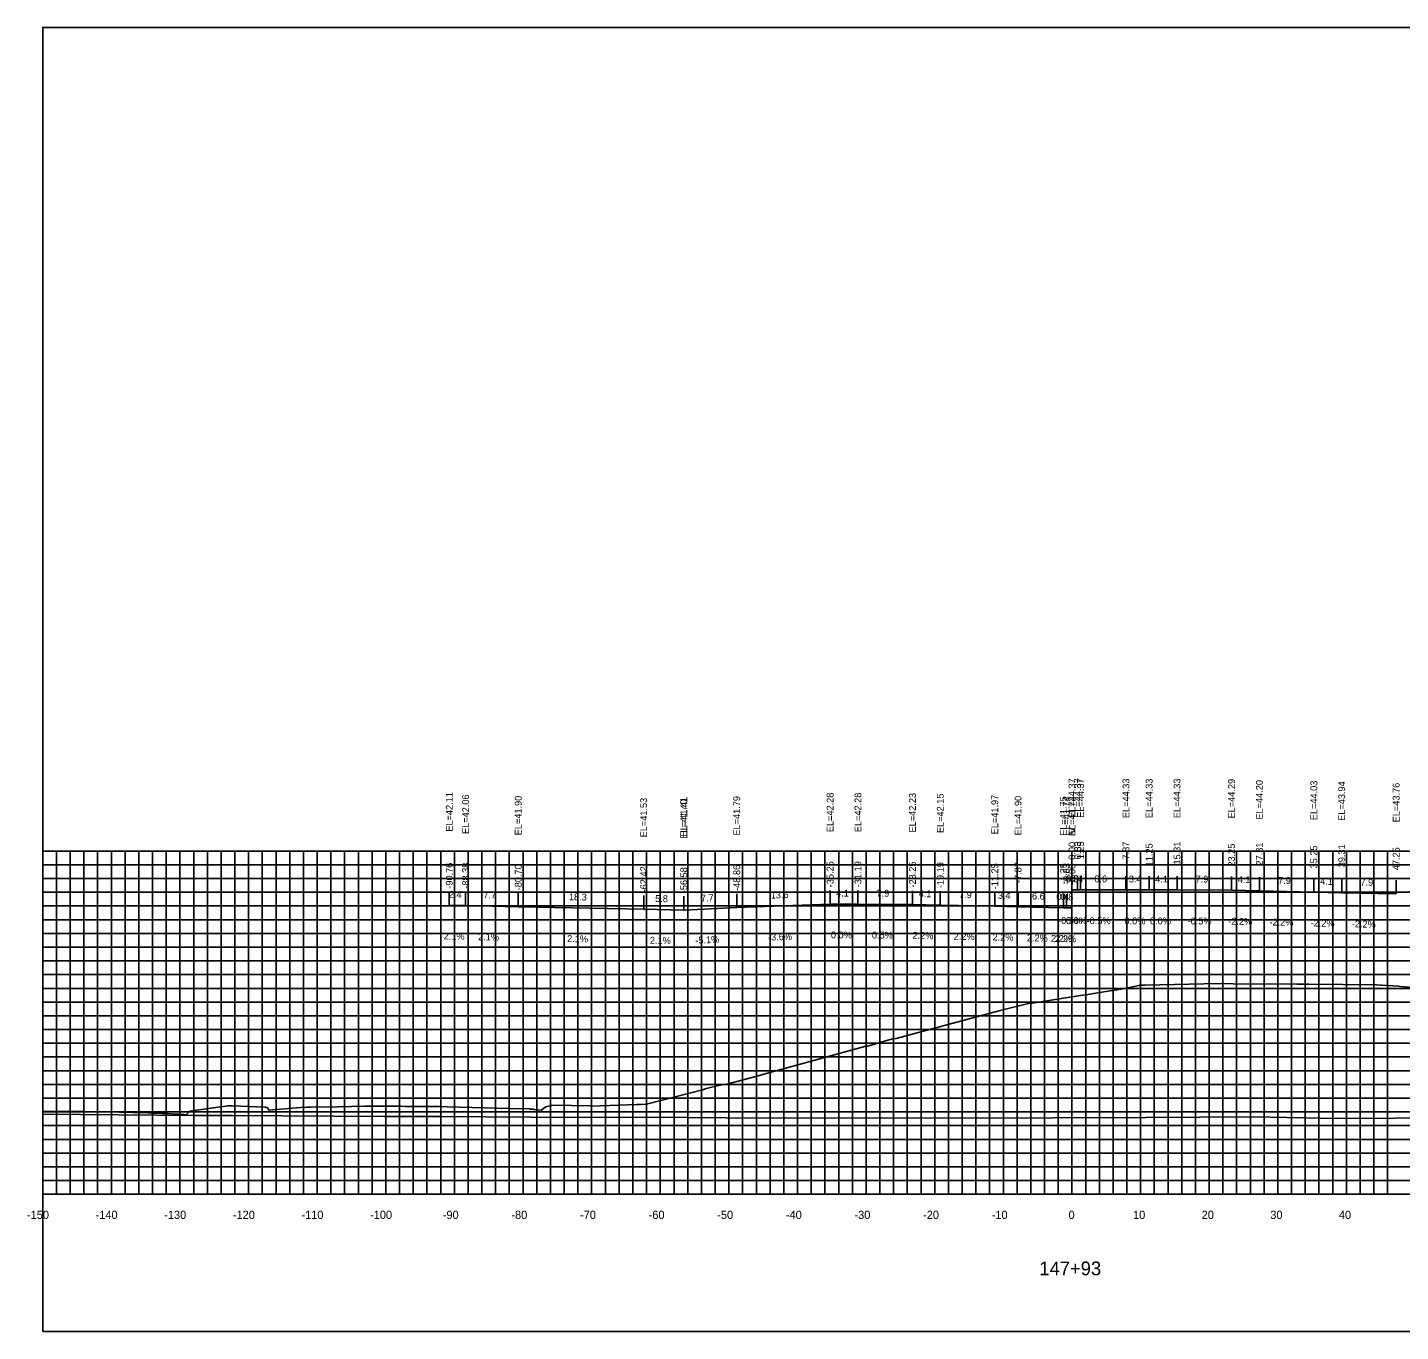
# Model space of a CAD drawing. Extents: x 1800880 to 1818864, y 245271 to 250560.
# Drawn here: x 1808040.9 to 1808241, y 247229.2 to 247419.2 of the extents above; entities that cross this region are included whole.
import ezdxf

# ---------------------------------------------------------------- set-up
doc = ezdxf.new("R2010")
doc.units = 0
for name, color, linetype in [('ANNO-TXT', 7, 'Continuous'), ('AXIS', 7, 'Continuous'), ('CL-CNST', 7, 'Continuous'), ('DESIGN - DRAINAGE - Bridges', 7, 'Continuous'), ('Level 32', 7, 'Continuous'), ('Level 37', 7, 'Continuous'), ('Level 46', 7, 'Continuous'), ('Level 62', 7, 'Continuous'), ('SHT-BDR', 7, 'Continuous')]:
    doc.layers.add(name, color=color, linetype=linetype)

msp = doc.modelspace()

# ---------------------------------------------------------------- linework, layer by layer
at = {"layer": 'AXIS'}
msp.add_lwpolyline([(1808193.08, 247293.6), (1808193.91, 247293.6), (1808194.33, 247293.6), (1808200.95, 247293.56), (1808204.33, 247293.56), (1808208.39, 247293.56), (1808216.33, 247293.52), (1808220.39, 247293.43), (1808228.33, 247293.26), (1808232.39, 247293.17), (1808240.33, 247292.99)], dxfattribs=at)
at = {"layer": 'CL-CNST'}
msp.add_lwpolyline([(1808043.08, 247261.3), (1808044.81, 247261.31), (1808049.02, 247261.27), (1808052.08, 247261.23), (1808058.33, 247261.08), (1808058.61, 247261.07), (1808058.91, 247261.06), (1808059.25, 247261.05), (1808059.61, 247261.04), (1808060.01, 247261.03), (1808060.46, 247261.02), (1808060.96, 247261.01), (1808061.24, 247261), (1808061.98, 247260.95), (1808062.66, 247260.91), (1808063, 247260.89), (1808063.2, 247260.87), (1808063.33, 247260.87), (1808063.42, 247260.86), (1808063.49, 247260.85), (1808063.55, 247260.85), (1808063.59, 247260.85), (1808063.63, 247260.85), (1808063.66, 247260.84), (1808063.68, 247260.84), (1808063.7, 247260.84), (1808063.98, 247260.82), (1808064.47, 247261.29), (1808064.5, 247261.32), (1808064.52, 247261.34), (1808064.53, 247261.34), (1808070.04, 247262.09), (1808070.11, 247262.1), (1808070.14, 247262.1), (1808070.52, 247262.1), (1808070.61, 247262.1), (1808070.74, 247262.09), (1808073.17, 247262.04), (1808073.22, 247262.04), (1808075.48, 247261.94), (1808075.64, 247261.87), (1808075.65, 247261.87), (1808075.66, 247261.87), (1808075.67, 247261.87), (1808075.68, 247261.86), (1808075.7, 247261.86), (1808075.71, 247261.86), (1808075.73, 247261.86), (1808075.75, 247261.85), (1808075.77, 247261.85), (1808075.8, 247261.84), (1808075.83, 247261.84), (1808075.86, 247261.83), (1808075.88, 247261.83), (1808075.88, 247261.81), (1808075.89, 247261.79), (1808076.03, 247261.48), (1808080.66, 247261.89), (1808081.57, 247261.9), (1808081.58, 247261.9), (1808081.95, 247261.9), (1808082.09, 247261.9), (1808086.03, 247261.99), (1808088.07, 247262.02), (1808089.99, 247262.05), (1808092.94, 247262.05), (1808095.25, 247262.05), (1808095.9, 247262.04), (1808099.91, 247262.03), (1808100.62, 247262.01), (1808100.85, 247262.01), (1808102, 247261.99), (1808111.09, 247261.74), (1808114.01, 247261.67), (1808114.02, 247261.66), (1808114.14, 247261.65), (1808114.24, 247261.64), (1808114.33, 247261.63), (1808114.41, 247261.62), (1808114.48, 247261.61), (1808114.55, 247261.61), (1808114.62, 247261.6), (1808114.68, 247261.6), (1808114.73, 247261.59), (1808115.78, 247261.48), (1808116.18, 247261.8), (1808116.38, 247261.95), (1808117.23, 247262.18), (1808117.5, 247262.2), (1808117.53, 247262.2), (1808122.8, 247262.09), (1808123, 247262.08), (1808129.64, 247262.29), (1808129.92, 247262.3), (1808130.3, 247262.3), (1808131.05, 247262.36), (1808137.33, 247263.97), (1808139.21, 247264.46), (1808139.82, 247264.63), (1808141.81, 247265.14), (1808142.14, 247265.22), (1808142.16, 247265.23), (1808142.59, 247265.21), (1808142.6, 247265.21), (1808144.61, 247265.77), (1808147.36, 247266.5), (1808148.15, 247266.71), (1808163.05, 247270.79), (1808163.13, 247270.78), (1808166.92, 247271.89), (1808167.36, 247271.9), (1808167.48, 247271.9), (1808182.63, 247275.99), (1808186.92, 247277.08), (1808187.31, 247277.08), (1808193.99, 247278.12), (1808195.38, 247278.35), (1808197.44, 247278.68), (1808200.83, 247279.23), (1808203.01, 247279.67), (1808203.77, 247279.71), (1808212.29, 247279.88), (1808214.81, 247279.92), (1808216.56, 247279.91), (1808225.89, 247279.84), (1808227.6, 247279.83), (1808237.45, 247279.73), (1808240.64, 247279.54), (1808240.95, 247279.52), (1808246.71, 247279.07)], dxfattribs=at)
at = {"layer": 'DESIGN - DRAINAGE - Bridges'}
for p, q in [((1808043.02, 247299.23), (1808043.08, 247299.23)), ((1808043.08, 247249.23), (1808043.08, 247299.23)), ((1808043.02, 247289.23), (1808043.08, 247289.23)), ((1808043.02, 247279.23), (1808043.08, 247279.23)), ((1808043.02, 247269.23), (1808043.08, 247269.23)), ((1808043.02, 247259.23), (1808043.08, 247259.23)), ((1808043.02, 247249.23), (1808043.08, 247249.23)), ((1808043.08, 247249.23), (1808343.08, 247249.23)), ((1808043.08, 247249.17), (1808043.08, 247249.23)), ((1808053.08, 247249.17), (1808053.08, 247249.23)), ((1808063.08, 247249.17), (1808063.08, 247249.23)), ((1808073.08, 247249.17), (1808073.08, 247249.23)), ((1808083.08, 247249.17), (1808083.08, 247249.23)), ((1808093.08, 247249.17), (1808093.08, 247249.23)), ((1808103.08, 247249.17), (1808103.08, 247249.23)), ((1808113.08, 247249.17), (1808113.08, 247249.23)), ((1808123.08, 247249.17), (1808123.08, 247249.23)), ((1808133.08, 247249.17), (1808133.08, 247249.23)), ((1808143.08, 247249.17), (1808143.08, 247249.23)), ((1808153.08, 247249.17), (1808153.08, 247249.23)), ((1808163.08, 247249.17), (1808163.08, 247249.23)), ((1808173.08, 247249.17), (1808173.08, 247249.23)), ((1808183.08, 247249.17), (1808183.08, 247249.23)), ((1808193.08, 247249.17), (1808193.08, 247249.23)), ((1808203.08, 247249.17), (1808203.08, 247249.23)), ((1808213.08, 247249.17), (1808213.08, 247249.23)), ((1808223.08, 247249.17), (1808223.08, 247249.23)), ((1808233.08, 247249.17), (1808233.08, 247249.23))]:
    msp.add_line(p, q, dxfattribs=at)
at = {"layer": 'Level 37'}
for p, q in [((1808193.08, 247293.6), (1808193.08, 247295.6)), ((1808193.91, 247293.6), (1808193.91, 247295.6)), ((1808194.33, 247293.6), (1808194.33, 247295.6)), ((1808200.95, 247293.56), (1808200.95, 247295.56)), ((1808204.33, 247293.56), (1808204.33, 247295.56)), ((1808208.39, 247293.56), (1808208.39, 247295.56)), ((1808216.33, 247293.52), (1808216.33, 247295.52)), ((1808220.39, 247293.43), (1808220.39, 247295.43)), ((1808228.33, 247293.26), (1808228.33, 247295.26)), ((1808232.39, 247293.17), (1808232.39, 247295.17)), ((1808240.33, 247292.99), (1808240.33, 247294.99)), ((1808102.33, 247291.34), (1808102.33, 247293.34)), ((1808104.71, 247291.29), (1808104.71, 247293.29)), ((1808112.38, 247291.13), (1808112.38, 247293.13)), ((1808144.22, 247291.02), (1808144.22, 247293.02)), ((1808157.83, 247291.51), (1808157.83, 247293.51)), ((1808161.89, 247291.51), (1808161.89, 247293.51)), ((1808169.83, 247291.46), (1808169.83, 247293.46)), ((1808173.89, 247291.37), (1808173.89, 247293.37)), ((1808181.83, 247291.2), (1808181.83, 247293.2)), ((1808185.22, 247291.13), (1808185.22, 247293.13)), ((1808191.83, 247290.98), (1808191.83, 247292.98)), ((1808192.26, 247290.97), (1808192.26, 247292.97)), ((1808193.08, 247290.95), (1808193.08, 247292.95)), ((1808130.66, 247290.76), (1808130.66, 247292.76)), ((1808136.5, 247290.64), (1808136.5, 247292.64)), ((1808136.5, 247290.63), (1808136.5, 247292.63))]:
    msp.add_line(p, q, dxfattribs=at)
msp.add_lwpolyline([(1808043.08, 247229.23), (1808343.08, 247229.23), (1808343.08, 247419.23), (1808043.08, 247419.23)], close=True, dxfattribs=at)
at = {"layer": 'Level 46'}
for p, q in [((1808043.08, 247299.23), (1808343.08, 247299.23)), ((1808043.08, 247249.23), (1808043.08, 247299.23)), ((1808045.08, 247249.23), (1808045.08, 247299.23)), ((1808047.08, 247249.23), (1808047.08, 247299.23)), ((1808049.08, 247249.23), (1808049.08, 247299.23)), ((1808051.08, 247249.23), (1808051.08, 247299.23)), ((1808053.08, 247249.23), (1808053.08, 247299.23)), ((1808055.08, 247249.23), (1808055.08, 247299.23)), ((1808057.08, 247249.23), (1808057.08, 247299.23)), ((1808059.08, 247249.23), (1808059.08, 247299.23)), ((1808061.08, 247249.23), (1808061.08, 247299.23)), ((1808063.08, 247249.23), (1808063.08, 247299.23)), ((1808065.08, 247249.23), (1808065.08, 247299.23)), ((1808067.08, 247249.23), (1808067.08, 247299.23)), ((1808069.08, 247249.23), (1808069.08, 247299.23)), ((1808071.08, 247249.23), (1808071.08, 247299.23)), ((1808073.08, 247249.23), (1808073.08, 247299.23)), ((1808075.08, 247249.23), (1808075.08, 247299.23)), ((1808077.08, 247249.23), (1808077.08, 247299.23)), ((1808079.08, 247249.23), (1808079.08, 247299.23)), ((1808081.08, 247249.23), (1808081.08, 247299.23)), ((1808083.08, 247249.23), (1808083.08, 247299.23)), ((1808085.08, 247249.23), (1808085.08, 247299.23)), ((1808087.08, 247249.23), (1808087.08, 247299.23)), ((1808089.08, 247249.23), (1808089.08, 247299.23)), ((1808091.08, 247249.23), (1808091.08, 247299.23)), ((1808093.08, 247249.23), (1808093.08, 247299.23)), ((1808095.08, 247249.23), (1808095.08, 247299.23)), ((1808097.08, 247249.23), (1808097.08, 247299.23)), ((1808099.08, 247249.23), (1808099.08, 247299.23)), ((1808101.08, 247249.23), (1808101.08, 247299.23)), ((1808103.08, 247249.23), (1808103.08, 247299.23)), ((1808105.08, 247249.23), (1808105.08, 247299.23)), ((1808107.08, 247249.23), (1808107.08, 247299.23)), ((1808109.08, 247249.23), (1808109.08, 247299.23)), ((1808111.08, 247249.23), (1808111.08, 247299.23)), ((1808113.08, 247249.23), (1808113.08, 247299.23)), ((1808115.08, 247249.23), (1808115.08, 247299.23)), ((1808117.08, 247249.23), (1808117.08, 247299.23)), ((1808119.08, 247249.23), (1808119.08, 247299.23)), ((1808121.08, 247249.23), (1808121.08, 247299.23)), ((1808123.08, 247249.23), (1808123.08, 247299.23)), ((1808125.08, 247249.23), (1808125.08, 247299.23)), ((1808127.08, 247249.23), (1808127.08, 247299.23)), ((1808129.08, 247249.23), (1808129.08, 247299.23)), ((1808131.08, 247249.23), (1808131.08, 247299.23)), ((1808133.08, 247249.23), (1808133.08, 247299.23)), ((1808135.08, 247249.23), (1808135.08, 247299.23)), ((1808137.08, 247249.23), (1808137.08, 247299.23)), ((1808139.08, 247249.23), (1808139.08, 247299.23)), ((1808141.08, 247249.23), (1808141.08, 247299.23)), ((1808143.08, 247249.23), (1808143.08, 247299.23)), ((1808145.08, 247249.23), (1808145.08, 247299.23)), ((1808147.08, 247249.23), (1808147.08, 247299.23)), ((1808149.08, 247249.23), (1808149.08, 247299.23)), ((1808151.08, 247249.23), (1808151.08, 247299.23)), ((1808153.08, 247249.23), (1808153.08, 247299.23)), ((1808155.08, 247249.23), (1808155.08, 247299.23)), ((1808157.08, 247249.23), (1808157.08, 247299.23)), ((1808159.08, 247249.23), (1808159.08, 247299.23)), ((1808161.08, 247249.23), (1808161.08, 247299.23)), ((1808163.08, 247249.23), (1808163.08, 247299.23)), ((1808165.08, 247249.23), (1808165.08, 247299.23)), ((1808167.08, 247249.23), (1808167.08, 247299.23)), ((1808169.08, 247249.23), (1808169.08, 247299.23)), ((1808171.08, 247249.23), (1808171.08, 247299.23)), ((1808173.08, 247249.23), (1808173.08, 247299.23)), ((1808175.08, 247249.23), (1808175.08, 247299.23)), ((1808177.08, 247249.23), (1808177.08, 247299.23)), ((1808179.08, 247249.23), (1808179.08, 247299.23)), ((1808181.08, 247249.23), (1808181.08, 247299.23)), ((1808183.08, 247249.23), (1808183.08, 247299.23)), ((1808185.08, 247249.23), (1808185.08, 247299.23)), ((1808187.08, 247249.23), (1808187.08, 247299.23)), ((1808189.08, 247249.23), (1808189.08, 247299.23)), ((1808191.08, 247249.23), (1808191.08, 247299.23)), ((1808193.08, 247249.23), (1808193.08, 247299.23)), ((1808195.08, 247249.23), (1808195.08, 247299.23)), ((1808197.08, 247249.23), (1808197.08, 247299.23)), ((1808199.08, 247249.23), (1808199.08, 247299.23)), ((1808201.08, 247249.23), (1808201.08, 247299.23)), ((1808203.08, 247249.23), (1808203.08, 247299.23)), ((1808205.08, 247249.23), (1808205.08, 247299.23)), ((1808207.08, 247249.23), (1808207.08, 247299.23)), ((1808209.08, 247249.23), (1808209.08, 247299.23)), ((1808211.08, 247249.23), (1808211.08, 247299.23)), ((1808213.08, 247249.23), (1808213.08, 247299.23)), ((1808215.08, 247249.23), (1808215.08, 247299.23)), ((1808217.08, 247249.23), (1808217.08, 247299.23)), ((1808219.08, 247249.23), (1808219.08, 247299.23)), ((1808221.08, 247249.23), (1808221.08, 247299.23)), ((1808223.08, 247249.23), (1808223.08, 247299.23)), ((1808225.08, 247249.23), (1808225.08, 247299.23)), ((1808227.08, 247249.23), (1808227.08, 247299.23)), ((1808229.08, 247249.23), (1808229.08, 247299.23)), ((1808231.08, 247249.23), (1808231.08, 247299.23)), ((1808233.08, 247249.23), (1808233.08, 247299.23)), ((1808235.08, 247249.23), (1808235.08, 247299.23)), ((1808237.08, 247249.23), (1808237.08, 247299.23)), ((1808239.08, 247249.23), (1808239.08, 247299.23)), ((1808043.08, 247297.23), (1808343.08, 247297.23)), ((1808043.08, 247295.23), (1808343.08, 247295.23)), ((1808043.08, 247293.23), (1808343.08, 247293.23)), ((1808043.08, 247291.23), (1808343.08, 247291.23)), ((1808043.08, 247289.23), (1808343.08, 247289.23)), ((1808043.08, 247287.23), (1808343.08, 247287.23)), ((1808043.08, 247285.23), (1808343.08, 247285.23)), ((1808043.08, 247283.23), (1808343.08, 247283.23)), ((1808043.08, 247281.23), (1808343.08, 247281.23)), ((1808043.08, 247279.23), (1808343.08, 247279.23)), ((1808043.08, 247277.23), (1808343.08, 247277.23)), ((1808043.08, 247275.23), (1808343.08, 247275.23)), ((1808043.08, 247273.23), (1808343.08, 247273.23)), ((1808043.08, 247271.23), (1808343.08, 247271.23)), ((1808043.08, 247269.23), (1808343.08, 247269.23)), ((1808043.08, 247267.23), (1808343.08, 247267.23)), ((1808043.08, 247265.23), (1808343.08, 247265.23)), ((1808043.08, 247263.23), (1808343.08, 247263.23)), ((1808043.08, 247261.23), (1808343.08, 247261.23)), ((1808043.08, 247259.23), (1808343.08, 247259.23)), ((1808043.08, 247257.23), (1808343.08, 247257.23)), ((1808043.08, 247255.23), (1808343.08, 247255.23)), ((1808043.08, 247253.23), (1808343.08, 247253.23)), ((1808043.08, 247251.23), (1808343.08, 247251.23)), ((1808043.08, 247249.23), (1808343.08, 247249.23))]:
    msp.add_line(p, q, dxfattribs=at)
at = {"layer": 'Level 62'}
for points in [[(1808102.33, 247291.34), (1808104.71, 247291.29), (1808112.38, 247291.13), (1808130.66, 247290.76), (1808136.5, 247290.64)], [(1808136.5, 247290.63), (1808144.22, 247291.02), (1808157.83, 247291.51), (1808161.89, 247291.51), (1808169.83, 247291.46), (1808173.89, 247291.37), (1808181.83, 247291.2), (1808185.22, 247291.13), (1808191.83, 247290.98), (1808192.26, 247290.97), (1808193.08, 247290.95)], [(1808043.08, 247260.92), (1808065.13, 247260.72), (1808070.67, 247260.71), (1808092.89, 247260.57), (1808101.2, 247260.56), (1808120.65, 247260.43), (1808131.26, 247260.44), (1808148.4, 247260.32), (1808160.95, 247260.36), (1808176.16, 247260.32), (1808190.35, 247260.38), (1808203.91, 247260.4), (1808219.53, 247260.49), (1808231.67, 247260.27), (1808248.53, 247260.37), (1808259.42, 247260.49), (1808269.46, 247260.42), (1808287.18, 247260.53), (1808296.94, 247260.7), (1808314.93, 247260.8), (1808324.38, 247260.55), (1808342.69, 247260.67), (1808343.08, 247260.65)]]:
    msp.add_lwpolyline(points, dxfattribs=at)

# ---------------------------------------------------------------- texts
for s, p in [('-150', (1808040.78, 247245.63)), ('-140', (1808050.78, 247245.63)), ('-130', (1808060.78, 247245.63)), ('-120', (1808070.78, 247245.63)), ('-110', (1808080.78, 247245.63)), ('-100', (1808090.78, 247245.63)), ('-90', (1808101.38, 247245.63)), ('-80', (1808111.38, 247245.63)), ('-70', (1808121.38, 247245.63)), ('-60', (1808131.38, 247245.63)), ('-50', (1808141.38, 247245.63)), ('-40', (1808151.38, 247245.63)), ('-30', (1808161.38, 247245.63)), ('-20', (1808171.38, 247245.63)), ('-10', (1808181.38, 247245.63)), ('0', (1808192.58, 247245.63)), ('10', (1808201.98, 247245.63)), ('20', (1808211.98, 247245.63)), ('30', (1808221.98, 247245.63)), ('40', (1808231.98, 247245.63))]:
    msp.add_text(s, height=1.2).set_placement(p)
at = {"layer": 'ANNO-TXT'}
for s, rotation, p in [('0.8', 359.6981, (1808192.22, 247294.7)), ('6.6', 359.6981, (1808196.34, 247294.69)), ('7.9', 359.6981, (1808211.09, 247294.65)), ('4.1', 358.7397, (1808217.23, 247294.6)), ('7.9', 358.7397, (1808223.11, 247294.47)), ('4.1', 358.7397, (1808229.23, 247294.34)), ('7.9', 358.7397, (1808235.11, 247294.21)), ('2.4', 358.8175, (1808102.26, 247292.44)), ('7.7', 358.8175, (1808107.28, 247292.34)), ('18.3', 358.8175, (1808119.76, 247292.08)), ('5.8', 358.8175, (1808132.32, 247291.82)), ('7.7', 2.8993, (1808139.02, 247291.86)), ('13.6', 2.0532, (1808149.19, 247292.3)), ('7.9', 359.6981, (1808164.59, 247292.59)), ('4.1', 358.7397, (1808170.73, 247292.54)), ('7.9', 358.7397, (1808176.61, 247292.41)), ('3.4', 358.7397, (1808182.27, 247292.29)), ('6.6', 358.7397, (1808187.24, 247292.18)), ('0.4', 358.7397, (1808190.79, 247292.1)), ('0.8', 358.7397, (1808191.41, 247292.09)), ('-0.5%', 359.6981, (1808191.06, 247288.61)), ('-0.5%', 359.6981, (1808195.21, 247288.59)), ('-0.5%', 359.6981, (1808209.93, 247288.55)), ('-2.2%', 358.7397, (1808215.85, 247288.53)), ('-2.2%', 358.7397, (1808221.85, 247288.4)), ('-2.2%', 358.7397, (1808227.85, 247288.26)), ('-2.2%', 358.7397, (1808233.85, 247288.13)), ('2.1%', 358.8175, (1808101.5, 247286.36)), ('2.1%', 358.8175, (1808106.53, 247286.25)), ('2.1%', 358.8175, (1808119.5, 247285.98)), ('-5.1%', 2.8993, (1808138.21, 247285.71)), ('-3.6%', 2.0532, (1808148.8, 247286.18)), ('0.5%', 359.6981, (1808163.92, 247286.49)), ('2.2%', 358.7397, (1808169.84, 247286.46)), ('2.2%', 358.7397, (1808175.84, 247286.33)), ('2.2%', 358.7397, (1808181.5, 247286.21)), ('2.2%', 358.7397, (1808186.5, 247286.1)), ('2.2%', 358.7397, (1808190.02, 247286.02)), ('2.2%', 358.7397, (1808190.64, 247286)), ('2.1%', 358.8175, (1808131.56, 247285.74))]:
    msp.add_text(s, height=1, rotation=rotation, dxfattribs=at).set_placement(p)
for s, p in [('0.4', (1808192.84, 247294.7)), ('3.4', (1808201.36, 247294.66)), ('4.1', (1808205.21, 247294.66)), ('4.1', (1808158.71, 247292.61)), ('0.0%', (1808192.21, 247288.6)), ('0.0%', (1808200.73, 247288.56)), ('0.0%', (1808204.45, 247288.56)), ('0.0%', (1808157.95, 247286.51))]:
    msp.add_text(s, height=1, dxfattribs=at).set_placement(p)
at = {"layer": 'DESIGN - DRAINAGE - Bridges'}
for s, height, p in [('>', 1.5, (1808192.48, 247301.48)), ('-', 0.0001, (1808043.08, 247249.23))]:
    msp.add_text(s, height=height, dxfattribs=at).set_placement(p)
at = {"layer": 'Level 32'}
msp.add_text('147+93', height=2, dxfattribs=at).set_placement((1808188.33, 247237.43))
at = {"layer": 'SHT-BDR'}
for s, p in [('EL=44.37', (1808193.58, 247304.07)), ('EL=44.37', (1808194.41, 247304.07)), ('EL=44.37', (1808194.83, 247304.07)), ('EL=44.33', (1808201.45, 247304.03)), ('EL=44.33', (1808204.83, 247304.03)), ('EL=44.33', (1808208.89, 247304.03)), ('EL=44.29', (1808216.83, 247303.99)), ('EL=44.20', (1808220.89, 247303.82)), ('EL=44.03', (1808228.83, 247303.73)), ('EL=43.94', (1808232.89, 247303.64)), ('EL=43.76', (1808240.83, 247303.42)), ('EL=42.11', (1808102.83, 247302.06)), ('EL=42.06', (1808105.21, 247301.72)), ('EL=41.90', (1808112.88, 247301.53)), ('EL=41.53', (1808131.16, 247301.23)), ('EL=41.41', (1808137, 247301.36)), ('EL=41.79', (1808144.72, 247301.49)), ('EL=42.28', (1808158.33, 247301.98)), ('EL=42.28', (1808162.39, 247301.98)), ('EL=42.23', (1808170.33, 247301.94)), ('EL=42.15', (1808174.39, 247301.85)), ('EL=41.97', (1808182.33, 247301.67)), ('EL=41.90', (1808185.72, 247301.52)), ('EL=41.75', (1808192.33, 247301.45)), ('EL=41.74', (1808192.76, 247301.44)), ('EL=41.72', (1808193.58, 247301.42)), ('EL=41.40', (1808137, 247301.02)), ('0.00', (1808193.58, 247297.96)), ('0.83', (1808194.41, 247298.04)), ('1.25', (1808194.83, 247298.04)), ('7.87', (1808201.45, 247298)), ('11.25', (1808204.83, 247297.01)), ('15.31', (1808208.89, 247297.26)), ('23.25', (1808216.83, 247296.97)), ('27.31', (1808220.89, 247297.13)), ('35.25', (1808228.83, 247296.7)), ('39.31', (1808232.89, 247296.87)), ('47.25', (1808240.83, 247296.44)), ('-90.76', (1808102.83, 247293.75)), ('-88.38', (1808105.21, 247293.75)), ('-80.70', (1808112.88, 247293.51)), ('-62.42', (1808131.16, 247293.21)), ('-56.58', (1808137, 247293.09)), ('-56.58', (1808137, 247293.08)), ('-48.86', (1808144.72, 247293.43)), ('-35.25', (1808158.33, 247293.96)), ('-31.19', (1808162.39, 247293.96)), ('-23.25', (1808170.33, 247293.92)), ('-19.19', (1808174.39, 247293.83)), ('-11.25', (1808182.33, 247293.66)), ('-7.87', (1808185.72, 247294.57)), ('-1.25', (1808192.33, 247294.43)), ('-0.83', (1808192.76, 247294.42)), ('-0.00', (1808193.58, 247294.32))]:
    msp.add_text(s, height=1, rotation=90, dxfattribs=at).set_placement(p)

doc.saveas('drawing.dxf')
